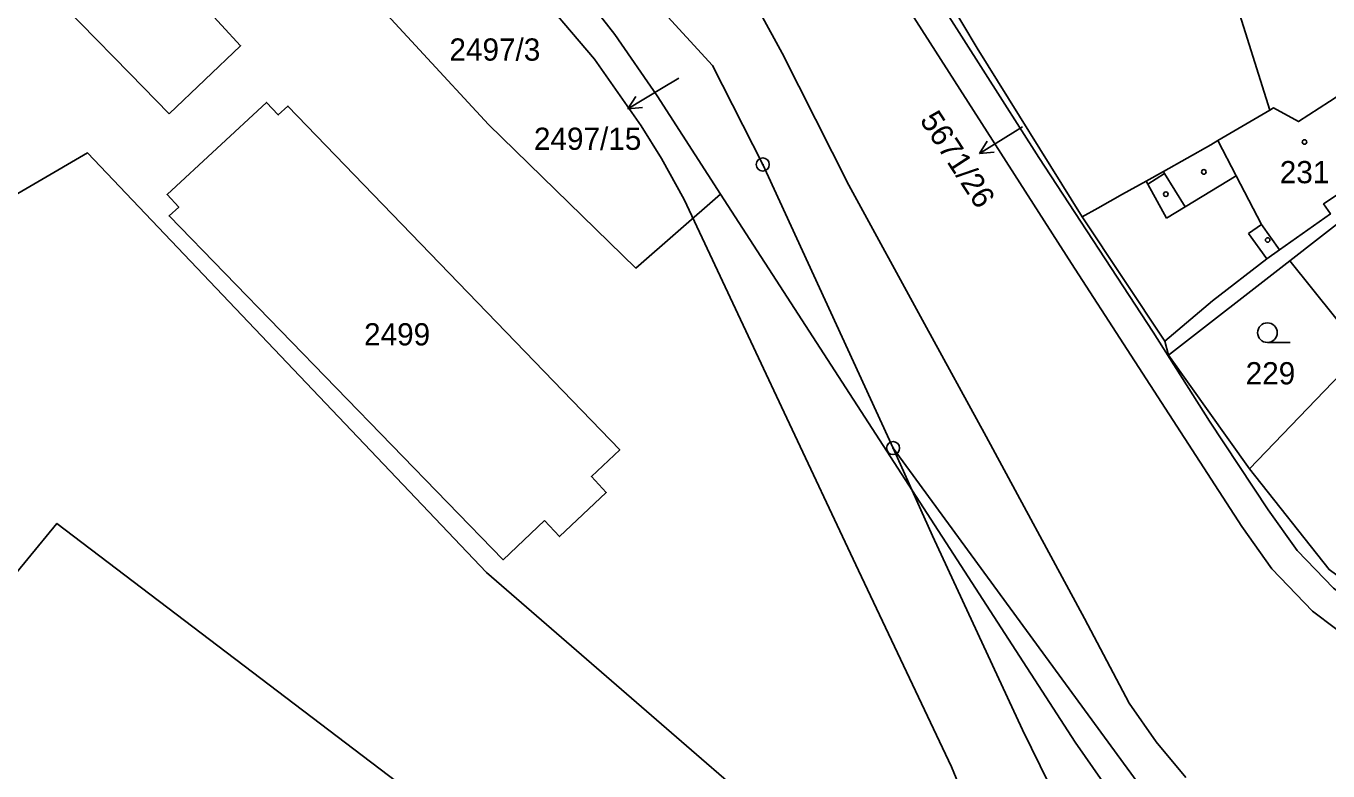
# Model space of a CAD drawing. Extents: x -644096 to -634268, y -1141430 to -1133463.
# Drawn here: x -639215.1 to -639115.5, y -1138594 to -1138537 of the extents above; entities that cross this region are included whole.
import ezdxf

# ---------------------------------------------------------------- set-up
doc = ezdxf.new("R2010")
doc.units = 0
for name, color, linetype in [('_CIVIL_CONSTRUCTION', 7, 'Continuous'), ('B_Hranice _3D', 7, 'Continuous'), ('M_Svah_Nasyp', 7, 'Continuous'), ('M_Svah_Zarez', 7, 'Continuous'), ('svrsek_osa_sjezdy', 7, 'Continuous'), ('svrsek_osa_terminal_VRT', 7, 'Continuous'), ('svrsek_osa_VRT', 7, 'Continuous'), ('svrsek_popisy_VRT', 7, 'Continuous'), ('terminal_VRT', 7, 'Continuous')]:
    doc.layers.add(name, color=color, linetype=linetype)

msp = doc.modelspace()

# ---------------------------------------------------------------- linework, layer by layer
at = {"layer": '_CIVIL_CONSTRUCTION'}
for centre, radius in [((-639158.76, -1138547.64), 0.5), ((-639158.76, -1138547.64), 0.0303), ((-639148.79, -1138569.34), 0.5), ((-639148.79, -1138569.34), 0.0303)]:
    msp.add_circle(centre, radius, dxfattribs=at)
at = {"layer": 'B_Hranice _3D'}
for points in [[(-639136.84, -1138595.05), (-639138.89, -1138590.89), (-639145.78, -1138576.05), (-639148.79, -1138569.34), (-639158.76, -1138547.64), (-639162.6, -1138540.06), (-639178.79, -1138522.4)], [(-639176.76, -1138533.54), (-639171.64, -1138539.57), (-639168.06, -1138544.69), (-639166.51, -1138547.19), (-639164.78, -1138550.31), (-639159.08, -1138562.44), (-639157.12, -1138566.62), (-639151.44, -1138578.7), (-639144.33, -1138593.73), (-639143, -1138596.94)]]:
    msp.add_lwpolyline(points, dxfattribs=at)
at = {"layer": 'M_Svah_Nasyp'}
for p, q in [((-639123.55, -1138532.07), (-639119.98, -1138543.48)), ((-639122.55, -1138548.5), (-639123.95, -1138545.8)), ((-639129.31, -1138549.15), (-639128.02, -1138548.32)), ((-639128.02, -1138548.32), (-639128.11, -1138548.17)), ((-639126.46, -1138550.88), (-639128.02, -1138548.32)), ((-639129.44, -1138548.91), (-639129.31, -1138549.15)), ((-639129.31, -1138549.15), (-639127.87, -1138551.74)), ((-639122.55, -1138548.5), (-639126.46, -1138550.88)), ((-639120.62, -1138552.24), (-639122.55, -1138548.5)), ((-639126.46, -1138550.88), (-639127.87, -1138551.74)), ((-639121.59, -1138552.93), (-639120.62, -1138552.24)), ((-639119.24, -1138554.18), (-639120.62, -1138552.24)), ((-639120.21, -1138554.86), (-639121.59, -1138552.93))]:
    msp.add_line(p, q, dxfattribs=at)
at = {"layer": 'M_Svah_Zarez'}
for centre in [(-639117.317, -1138545.919), (-639125.017, -1138548.209), (-639127.927, -1138549.909), (-639120.137, -1138553.419)]:
    msp.add_circle(centre, 0.175, dxfattribs=at)
at = {"layer": 'svrsek_osa_sjezdy'}
msp.add_line((-639120.153, -1138561.26), (-639118.403, -1138561.26), dxfattribs=at)
msp.add_circle((-639120.153, -1138560.51), 0.75, dxfattribs=at)
at = {"layer": 'svrsek_osa_terminal_VRT'}
msp.add_arc((-642050.261, -1145189.597), 8802.25, 41.4131519, 75.3170489, dxfattribs=at)
at = {"layer": 'svrsek_popisy_VRT'}
for p, q in [((-639165.17, -1138541.03), (-639166.51, -1138541.83)), ((-639166.51, -1138541.83), (-639169.082, -1138543.376)), ((-639169.082, -1138543.376), (-639168.482, -1138542.431)), ((-639169.082, -1138543.376), (-639167.966, -1138543.289)), ((-639139.63, -1138545.21), (-639142.175, -1138546.8)), ((-639138.89, -1138544.75), (-639139.63, -1138545.21)), ((-639142.175, -1138546.8), (-639141.591, -1138545.845)), ((-639142.175, -1138546.8), (-639141.06, -1138546.694))]:
    msp.add_line(p, q, dxfattribs=at)
at = {"layer": 'terminal_VRT'}
for p, q in [((-639134.32, -1138551.64), (-639128, -1138561.17)), ((-639118.44, -1138555.01), (-639127.73, -1138562.23)), ((-639118.44, -1138555.01), (-639112.9, -1138561.93)), ((-639128, -1138561.17), (-639127.73, -1138562.23)), ((-639127.73, -1138562.23), (-639121.53, -1138570.94)), ((-639112.9, -1138561.93), (-639121.53, -1138570.94))]:
    msp.add_line(p, q, dxfattribs=at)
for points in [[(-639107.3, -1138584.65), (-639096.04, -1138588.24), (-639096.53, -1138589.61), (-639096.73, -1138590.51), (-639109.59, -1138586.42), (-639113.18, -1138584.47), (-639116.7, -1138581.81), (-639119.82, -1138578.58), (-639122.11, -1138575.34), (-639130.89, -1138561.81), (-639135.15, -1138555.22), (-639148.04, -1138535.07), (-639152.37, -1138528.34), (-639157.15, -1138521.92), (-639162.24, -1138516.11), (-639167.88, -1138510.51), (-639173.81, -1138505.42), (-639180.22, -1138500.68), (-639186.82, -1138496.34), (-639193.44, -1138491.92), (-639200.15, -1138487), (-639206.19, -1138481.8), (-639212.06, -1138475.83), (-639217.23, -1138469.81)], [(-639196.46, -1138506.96), (-639195.38, -1138506.04), (-639192.03, -1138507.99), (-639188.72, -1138508.38), (-639182.1, -1138511.24), (-639171.76, -1138519.38), (-639165.18, -1138525.66), (-639162.26, -1138530), (-639157.27, -1138539.12), (-639152.18, -1138549.23), (-639146.39, -1138559.84), (-639141.68, -1138568.46), (-639134.14, -1138582.38), (-639130.73, -1138588.85), (-639128.66, -1138591.81), (-639126.39, -1138594.54)], [(-639196.71, -1138512.8), (-639189.16, -1138515.02), (-639178.79, -1138522.4), (-639162.6, -1138540.06), (-639158.76, -1138547.64), (-639148.79, -1138569.34), (-639126.65, -1138599.62), (-639125.04, -1138602.81)], [(-639107.3, -1138584.65), (-639108.4, -1138584.24), (-639111.94, -1138582.4), (-639115.1, -1138580.07), (-639117.87, -1138577.18), (-639120.11, -1138574.06), (-639124.59, -1138567.27), (-639128.89, -1138560.46), (-639137.63, -1138547.11), (-639146.17, -1138533.72), (-639150.44, -1138526.92), (-639155.26, -1138520.47), (-639160.05, -1138514.77)], [(-639181.29, -1138524.88), (-639190.29, -1138533.13), (-639179.73, -1138544.58), (-639168.47, -1138555.57), (-639161.99, -1138549.91)], [(-639161.99, -1138549.91), (-639166.85, -1138542.38), (-639170.07, -1138537.69), (-639173.56, -1138533.21), (-639177.29, -1138528.94), (-639181.29, -1138524.88)], [(-639204.16, -1138543.77), (-639198.7, -1138538.55), (-639201.63, -1138535.41), (-639207.79, -1138528.81), (-639208.69, -1138529.63), (-639209.99, -1138528.43), (-639214.78, -1138532.9), (-639207.19, -1138540.67), (-639204.16, -1138543.77)], [(-639144.56, -1138535.08), (-639142.35, -1138538.75), (-639134.32, -1138551.64)], [(-639103.86, -1138538.6), (-639112.44, -1138540.89), (-639115.41, -1138542.82), (-639117.78, -1138544.36), (-639119.68, -1138543.31), (-639119.98, -1138543.48), (-639123.95, -1138545.8), (-639124.48, -1138546.14), (-639128.11, -1138548.17), (-639129.44, -1138548.91), (-639131.24, -1138549.92), (-639133.14, -1138550.98), (-639134.32, -1138551.64)], [(-639102.38, -1138541.89), (-639106.85, -1138544.32), (-639113.74, -1138548.07), (-639113.24, -1138548.91), (-639115.86, -1138550.66), (-639115.33, -1138551.42), (-639119.24, -1138554.18), (-639120.21, -1138554.86), (-639124.36, -1138558.07), (-639128, -1138561.17)], [(-639175.45, -1138574.89), (-639174.3, -1138576.11), (-639170.73, -1138572.74), (-639171.87, -1138571.52), (-639169.7, -1138569.48), (-639195.09, -1138543.17), (-639195.83, -1138543.85), (-639196.72, -1138542.89), (-639204.33, -1138549.94), (-639203.44, -1138550.9), (-639204.18, -1138551.58), (-639178.63, -1138577.89), (-639175.45, -1138574.89)], [(-639101.3, -1138544.32), (-639105.64, -1138546.07), (-639106.77, -1138546.52), (-639106.92, -1138547.67), (-639107.68, -1138547.75), (-639111.4, -1138549.54), (-639118.44, -1138555.01)], [(-639145.28, -1138608.85), (-639179.89, -1138578.86), (-639210.41, -1138546.76), (-639236.74, -1138562.11), (-639246.33, -1138545.91), (-639262.84, -1138545.41)], [(-639125.04, -1138602.81), (-639127.83, -1138600.36), (-639130.39, -1138597.72), (-639132.74, -1138594.88), (-639134.87, -1138591.85), (-639161.99, -1138549.91)], [(-639121.53, -1138570.94), (-639115.44, -1138578.64), (-639107.3, -1138584.65)], [(-639215.01, -1138596.54), (-639229.25, -1138585.76), (-639222.36, -1138576.62), (-639217.23, -1138580.53), (-639212.76, -1138575.11), (-639164.66, -1138611.65)]]:
    msp.add_lwpolyline(points, dxfattribs=at)

# ---------------------------------------------------------------- texts
at = {"layer": 'svrsek_osa_VRT'}
for s, p in [('2497/3', (-639182.73, -1138539.695)), ('2497/15', (-639176.266, -1138546.522)), ('231', (-639119.21, -1138549.075)), ('2499', (-639189.261, -1138561.485)), ('229', (-639121.82, -1138564.465))]:
    msp.add_text(s, height=1.7, dxfattribs=at).set_placement(p)
msp.add_text('5671/26', height=1.7, rotation=303, dxfattribs=at).set_placement((-639146.797, -1138544.245))

doc.saveas('drawing.dxf')
